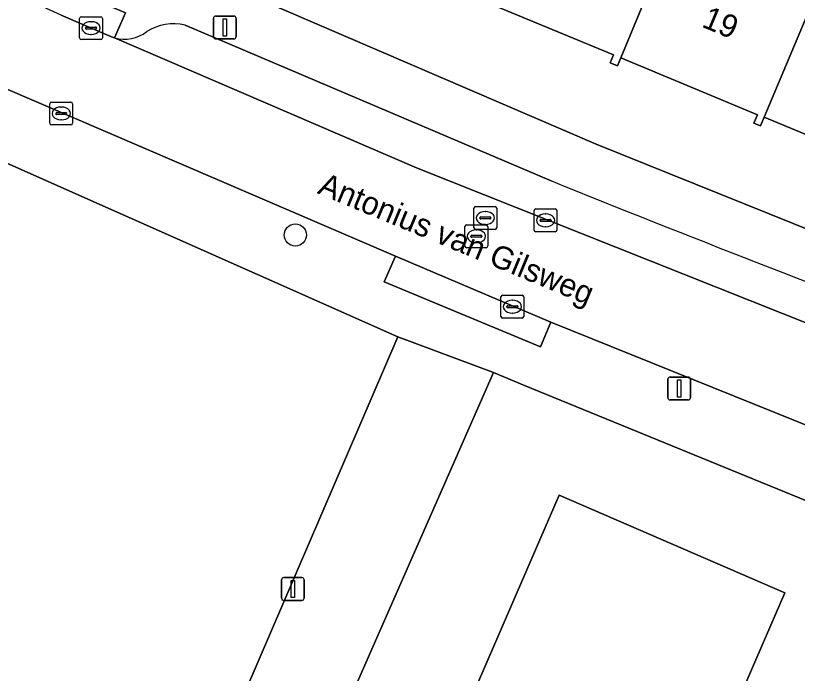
# Model space of a CAD drawing. Extents: x 162803 to 163818, y 381639 to 382475.
# Drawn here: x 163537.67 to 163571.89, y 381790.15 to 381818.96 of the extents above; entities that cross this region are included whole.
import ezdxf

# ---------------------------------------------------------------- set-up
doc = ezdxf.new("R2010")
doc.units = 0
for name, color, linetype in [('IMGEO_Boom', 7, 'Continuous'), ('IMGEO_Erf', 7, 'Continuous'), ('IMGEO_Kolk', 7, 'Continuous'), ('IMGEO_Lichtmast', 7, 'Continuous'), ('IMGEO_Openbare_ruimte_label', 7, 'Continuous'), ('IMGEO_Pand', 7, 'Continuous'), ('IMGEO_Pand_nummerreeks', 7, 'Continuous'), ('IMGEO_Parkeervlak_open', 7, 'Continuous'), ('IMGEO_Rijbaan_lokaal_open', 7, 'Continuous'), ('IMGEO_Rioolput', 7, 'Continuous'), ('IMGEO_Voetpad_open', 7, 'Continuous')]:
    doc.layers.add(name, color=color, linetype=linetype)

msp = doc.modelspace()

# ---------------------------------------------------------------- linework, layer by layer
at = {"layer": 'IMGEO_Boom'}
msp.add_circle((163549.912, 381809.354), 0.489, dxfattribs=at)
at = {"layer": 'IMGEO_Erf'}
for points in [[(163554.407, 381804.897), (163535.946, 381813.079), (163514.191, 381822.919), (163500, 381790.434), (163495.29, 381779.652), (163500, 381777.455), (163505.12, 381775.067), (163515.74, 381770.486), (163526.108, 381766.287), (163536.042, 381762.23)], [(163599.635, 381787.326), (163589.771, 381790.916), (163584.228, 381793.059), (163583.345, 381790.766), (163580.279, 381791.819), (163581.187, 381794.234), (163573.895, 381797.053), (163559.941, 381802.767), (163558.59, 381803.327), (163550.18, 381784.203), (163540.09, 381760.758), (163559.284, 381754.018), (163572.94, 381750), (163582.254, 381747.105)], [(163557.226, 381761.038), (163547.338, 381765.317), (163554.401, 381781.635), (163561.463, 381797.953), (163571.351, 381793.674), (163564.288, 381777.356)]]:
    msp.add_lwpolyline(points, close=True, dxfattribs=at)
for points in [[(163542.515, 381822.191), (163563.082, 381813.331), (163579.287, 381806.804), (163583.87, 381805.181)], [(163586.684, 381819.216), (163591.381, 381817.255), (163588.313, 381809.906), (163588.015, 381810.039), (163588.134, 381810.326), (163584.023, 381812.046), (163582.774, 381809.035), (163582.484, 381809.151), (163582.63, 381809.46), (163582.369, 381809.568), (163576.777, 381811.875), (163576.609, 381811.944), (163576.479, 381811.643), (163576.323, 381811.712), (163576.447, 381812.011), (163570.434, 381814.518), (163570.275, 381814.138), (163569.993, 381814.256), (163570.147, 381814.624), (163564.161, 381817.119), (163564.013, 381816.764), (163563.699, 381816.894), (163563.843, 381817.24), (163557.878, 381819.726)]]:
    msp.add_lwpolyline(points, dxfattribs=at)
at = {"layer": 'IMGEO_Kolk'}
for p, q in [((163540.467, 381817.99), (163540.467, 381818.842)), ((163540.542, 381818.916), (163541.394, 381818.916)), ((163541.468, 381818.842), (163541.468, 381817.99)), ((163540.726, 381818.41), (163540.726, 381818.422)), ((163541.164, 381818.373), (163540.766, 381818.373)), ((163540.769, 381818.459), (163541.167, 381818.459)), ((163540.955, 381818.696), (163540.98, 381818.696)), ((163541.21, 381818.422), (163541.21, 381818.41)), ((163540.978, 381818.136), (163540.953, 381818.136)), ((163541.394, 381817.916), (163540.542, 381817.916)), ((163539.16, 381814.25), (163539.16, 381815.102)), ((163539.235, 381815.176), (163540.087, 381815.176)), ((163539.648, 381814.956), (163539.673, 381814.956)), ((163540.161, 381815.102), (163540.161, 381814.25)), ((163539.419, 381814.67), (163539.419, 381814.682)), ((163539.857, 381814.633), (163539.459, 381814.633)), ((163539.462, 381814.719), (163539.86, 381814.719)), ((163539.903, 381814.682), (163539.903, 381814.67)), ((163539.671, 381814.396), (163539.646, 381814.396)), ((163540.087, 381814.176), (163539.235, 381814.176)), ((163560.367, 381809.568), (163560.367, 381810.42)), ((163560.442, 381810.494), (163561.294, 381810.494)), ((163560.855, 381810.274), (163560.88, 381810.274)), ((163561.368, 381810.42), (163561.368, 381809.568)), ((163560.626, 381809.988), (163560.626, 381810)), ((163561.064, 381809.951), (163560.666, 381809.951)), ((163560.669, 381810.037), (163561.067, 381810.037)), ((163561.11, 381810), (163561.11, 381809.988)), ((163561.294, 381809.494), (163560.442, 381809.494)), ((163560.878, 381809.714), (163560.853, 381809.714)), ((163558.915, 381805.786), (163558.915, 381806.638)), ((163558.99, 381806.712), (163559.842, 381806.712)), ((163559.403, 381806.492), (163559.428, 381806.492)), ((163559.916, 381806.638), (163559.916, 381805.786)), ((163559.174, 381806.206), (163559.174, 381806.218)), ((163559.612, 381806.169), (163559.214, 381806.169)), ((163559.217, 381806.255), (163559.615, 381806.255)), ((163559.658, 381806.218), (163559.658, 381806.206)), ((163559.842, 381805.712), (163558.99, 381805.712)), ((163559.426, 381805.932), (163559.401, 381805.932))]:
    msp.add_line(p, q, dxfattribs=at)
for points in [[(163540.467, 381817.99), (163540.467, 381818.842)], [(163540.542, 381818.916), (163541.394, 381818.916)], [(163541.468, 381818.842), (163541.468, 381817.99)], [(163541.394, 381817.916), (163540.542, 381817.916)], [(163539.16, 381814.25), (163539.16, 381815.102)], [(163539.235, 381815.176), (163540.087, 381815.176)], [(163540.161, 381815.102), (163540.161, 381814.25)], [(163540.087, 381814.176), (163539.235, 381814.176)], [(163560.367, 381809.568), (163560.367, 381810.42)], [(163560.442, 381810.494), (163561.294, 381810.494)], [(163561.368, 381810.42), (163561.368, 381809.568)], [(163561.294, 381809.494), (163560.442, 381809.494)], [(163558.915, 381805.786), (163558.915, 381806.638)], [(163558.99, 381806.712), (163559.842, 381806.712)], [(163559.916, 381806.638), (163559.916, 381805.786)], [(163559.842, 381805.712), (163558.99, 381805.712)]]:
    msp.add_lwpolyline(points, dxfattribs=at)
for centre, radius, start, end in [((163540.544, 381818.84), 0.0765, 91.552, 178.448), ((163540.544, 381818.84), 0.0765, 91.552, 178.448), ((163541.392, 381818.84), 0.0765, 1.552, 88.448), ((163541.392, 381818.84), 0.0765, 1.552, 88.448), ((163540.766, 381818.419), 0.0403, 85.8775, 175.7526), ((163540.763, 381818.409), 0.0366, 178.938, 274.7102), ((163541.167, 381818.416), 0.043, 264.8664, 352.4533), ((163541.171, 381818.421), 0.0386, 1.7309, 96.639), ((163540.544, 381817.992), 0.0765, 181.552, 268.448), ((163540.544, 381817.992), 0.0765, 181.552, 268.448), ((163541.392, 381817.992), 0.0765, 271.552, 358.448), ((163541.392, 381817.992), 0.0765, 271.552, 358.448), ((163539.237, 381815.1), 0.0765, 91.552, 178.448), ((163539.237, 381815.1), 0.0765, 91.552, 178.448), ((163540.085, 381815.1), 0.0765, 1.552, 88.448), ((163540.085, 381815.1), 0.0765, 1.552, 88.448), ((163539.459, 381814.679), 0.0403, 85.8775, 175.7526), ((163539.456, 381814.669), 0.0366, 178.938, 274.7102), ((163539.86, 381814.676), 0.043, 264.8664, 352.4533), ((163539.864, 381814.681), 0.0386, 1.7309, 96.639), ((163539.237, 381814.252), 0.0765, 181.552, 268.448), ((163539.237, 381814.252), 0.0765, 181.552, 268.448), ((163540.085, 381814.252), 0.0765, 271.552, 358.448), ((163540.085, 381814.252), 0.0765, 271.552, 358.448), ((163560.444, 381810.418), 0.0765, 91.552, 178.448), ((163560.444, 381810.418), 0.0765, 91.552, 178.448), ((163561.292, 381810.418), 0.0765, 1.552, 88.448), ((163561.292, 381810.418), 0.0765, 1.552, 88.448), ((163560.666, 381809.997), 0.0403, 85.8775, 175.7526), ((163560.663, 381809.987), 0.0366, 178.938, 274.7102), ((163561.067, 381809.994), 0.043, 264.8664, 352.4533), ((163561.071, 381809.999), 0.0386, 1.7309, 96.639), ((163560.444, 381809.57), 0.0765, 181.552, 268.448), ((163560.444, 381809.57), 0.0765, 181.552, 268.448), ((163561.292, 381809.57), 0.0765, 271.552, 358.448), ((163561.292, 381809.57), 0.0765, 271.552, 358.448), ((163558.992, 381806.636), 0.0765, 91.552, 178.448), ((163558.992, 381806.636), 0.0765, 91.552, 178.448), ((163559.84, 381806.636), 0.0765, 1.552, 88.448), ((163559.84, 381806.636), 0.0765, 1.552, 88.448), ((163559.214, 381806.215), 0.0403, 85.8775, 175.7526), ((163559.211, 381806.205), 0.0366, 178.938, 274.7102), ((163559.615, 381806.212), 0.043, 264.8664, 352.4533), ((163559.619, 381806.217), 0.0386, 1.7309, 96.639), ((163558.992, 381805.788), 0.0765, 181.552, 268.448), ((163558.992, 381805.788), 0.0765, 181.552, 268.448), ((163559.84, 381805.788), 0.0765, 271.552, 358.448), ((163559.84, 381805.788), 0.0765, 271.552, 358.448)]:
    msp.add_arc(centre, radius, start, end, dxfattribs=at)
for centre, major_axis, ratio, start_param, end_param in [((163540.954, 381818.416), (-0.387, 0.002), 0.722429, 4.712389, 7.853982), ((163540.979, 381818.416), (-0.39, 0.002), 0.717154, 1.570796, 4.712389), ((163539.647, 381814.676), (-0.387, 0.002), 0.722429, 4.712389, 7.853982), ((163539.672, 381814.676), (-0.39, 0.002), 0.717154, 1.570796, 4.712389), ((163560.854, 381809.994), (-0.387, 0.002), 0.722429, 4.712389, 7.853982), ((163560.879, 381809.994), (-0.39, 0.002), 0.717154, 1.570796, 4.712389), ((163559.402, 381806.212), (-0.387, 0.002), 0.722429, 4.712389, 7.853982), ((163559.427, 381806.212), (-0.39, 0.002), 0.717154, 1.570796, 4.712389)]:
    msp.add_ellipse(centre, major_axis=major_axis, ratio=ratio, start_param=start_param, end_param=end_param, dxfattribs=at)
at = {"layer": 'IMGEO_Lichtmast'}
for p, q in [((163546.325, 381818.043), (163546.325, 381818.843)), ((163546.325, 381818.843), (163546.325, 381818.043)), ((163546.425, 381818.943), (163547.215, 381818.943)), ((163547.215, 381818.943), (163546.425, 381818.943)), ((163547.315, 381818.843), (163547.315, 381818.043)), ((163547.315, 381818.043), (163547.315, 381818.843)), ((163547.215, 381817.943), (163546.425, 381817.943)), ((163546.425, 381817.943), (163547.215, 381817.943)), ((163566.219, 381802.232), (163566.219, 381803.032)), ((163566.219, 381803.032), (163566.219, 381802.232)), ((163566.319, 381803.132), (163567.109, 381803.132)), ((163567.109, 381803.132), (163566.319, 381803.132)), ((163567.209, 381803.032), (163567.209, 381802.232)), ((163567.209, 381802.232), (163567.209, 381803.032)), ((163567.109, 381802.132), (163566.319, 381802.132)), ((163566.319, 381802.132), (163567.109, 381802.132)), ((163549.306, 381793.449), (163549.306, 381794.249)), ((163549.306, 381794.249), (163549.306, 381793.449)), ((163549.406, 381794.349), (163550.196, 381794.349)), ((163550.196, 381794.349), (163549.406, 381794.349)), ((163550.296, 381794.249), (163550.296, 381793.449)), ((163550.296, 381793.449), (163550.296, 381794.249)), ((163550.196, 381793.349), (163549.406, 381793.349)), ((163549.406, 381793.349), (163550.196, 381793.349))]:
    msp.add_line(p, q, dxfattribs=at)
for points in [[(163546.745, 381818.818), (163546.895, 381818.818), (163546.895, 381818.068), (163546.745, 381818.068), (163546.745, 381818.818)], [(163566.639, 381803.007), (163566.789, 381803.007), (163566.789, 381802.257), (163566.639, 381802.257), (163566.639, 381803.007)], [(163549.726, 381794.224), (163549.876, 381794.224), (163549.876, 381793.474), (163549.726, 381793.474), (163549.726, 381794.224)]]:
    msp.add_lwpolyline(points, dxfattribs=at)
for centre, start, end in [((163546.425, 381818.843), 90, 180), ((163546.425, 381818.843), 90, 180), ((163547.215, 381818.843), 0, 90), ((163547.215, 381818.843), 360, 90), ((163546.425, 381818.043), 180, 270), ((163546.425, 381818.043), 180, 270), ((163547.215, 381818.043), 270, 0), ((163547.215, 381818.043), 270, 0), ((163566.319, 381803.032), 90, 180), ((163566.319, 381803.032), 90, 180), ((163567.109, 381803.032), 0, 90), ((163567.109, 381803.032), 360, 90), ((163566.319, 381802.232), 180, 270), ((163566.319, 381802.232), 180, 270), ((163567.109, 381802.232), 270, 0), ((163567.109, 381802.232), 270, 0), ((163549.406, 381794.249), 90, 180), ((163549.406, 381794.249), 90, 180), ((163550.196, 381794.249), 0, 90), ((163550.196, 381794.249), 360, 90), ((163549.406, 381793.449), 180, 270), ((163549.406, 381793.449), 180, 270), ((163550.196, 381793.449), 270, 0), ((163550.196, 381793.449), 270, 0)]:
    msp.add_arc(centre, 0.1, start, end, dxfattribs=at)
at = {"layer": 'IMGEO_Pand'}
for points in [[(163566.795, 381823.46), (163566.44, 381823.608), (163560.485, 381826.089), (163557.878, 381819.726), (163563.843, 381817.24), (163563.699, 381816.894), (163564.013, 381816.764), (163564.161, 381817.119)], [(163574.13, 381823.255), (163567.808, 381825.89), (163566.795, 381823.46), (163564.161, 381817.119), (163570.147, 381814.624), (163569.993, 381814.256), (163570.275, 381814.138), (163570.434, 381814.518), (163573.104, 381820.831)], [(163579.413, 381818.201), (163580.851, 381821.651), (163574.562, 381824.277), (163574.13, 381823.255), (163573.104, 381820.831), (163570.434, 381814.518), (163576.447, 381812.011), (163576.323, 381811.712), (163576.479, 381811.643), (163576.609, 381811.944), (163576.777, 381811.875)], [(163554.401, 381781.635), (163564.288, 381777.356), (163571.351, 381793.674), (163561.463, 381797.953)]]:
    msp.add_lwpolyline(points, close=True, dxfattribs=at)
at = {"layer": 'IMGEO_Parkeervlak_open'}
for points in [[(163561.121, 381811.721), (163545.091, 381818.546)], [(163541.999, 381817.983), (163555.215, 381812.302), (163581.47, 381801.841), (163581.514, 381801.837)]]:
    msp.add_lwpolyline(points, dxfattribs=at)
for centre, radius, start, end in [((163544.583, 381816.407), 2.198, 76.6385, 122.4622), ((163542.42, 381819.538), 1.611, 254.8537, 307.6249), ((163901.957, 382657.313), 911.699, 248.046954, 249.264259)]:
    msp.add_arc(centre, radius, start, end, dxfattribs=at)
at = {"layer": 'IMGEO_Rijbaan_lokaal_open'}
for points in [[(163471.754, 381847.37), (163487.24, 381839.376), (163500, 381833.05), (163510.521, 381828.057), (163516.325, 381825.302), (163533.779, 381817.249), (163554.293, 381808.419), (163561.102, 381805.535), (163577.998, 381798.72), (163599.538, 381790.571), (163605.983, 381788.269), (163626.738, 381781.138), (163633.654, 381778.796), (163637.107, 381777.697), (163639.414, 381776.915)], [(163600.387, 381794.716), (163600.034, 381794.849), (163596.592, 381796.145), (163583.805, 381800.897), (163581.514, 381801.837), (163581.47, 381801.841), (163555.215, 381812.302), (163541.999, 381817.983), (163541.865, 381818.033), (163539.654, 381818.982), (163526.947, 381824.777), (163526.649, 381824.914), (163523.225, 381826.501), (163522.063, 381827.037)]]:
    msp.add_lwpolyline(points, dxfattribs=at)
at = {"layer": 'IMGEO_Rioolput'}
for p, q in [((163557.732, 381809.674), (163557.732, 381810.526)), ((163557.807, 381810.6), (163558.659, 381810.6)), ((163558.733, 381810.526), (163558.733, 381809.674)), ((163558.22, 381810.38), (163558.245, 381810.38)), ((163557.991, 381810.094), (163557.991, 381810.106)), ((163558.429, 381810.057), (163558.031, 381810.057)), ((163558.034, 381810.143), (163558.432, 381810.143)), ((163558.243, 381809.82), (163558.218, 381809.82)), ((163558.475, 381810.106), (163558.475, 381810.094)), ((163557.339, 381808.872), (163557.339, 381809.724)), ((163557.414, 381809.798), (163558.266, 381809.798)), ((163558.659, 381809.6), (163557.807, 381809.6)), ((163557.827, 381809.578), (163557.852, 381809.578)), ((163558.34, 381809.724), (163558.34, 381808.872)), ((163557.598, 381809.292), (163557.598, 381809.304)), ((163558.036, 381809.255), (163557.638, 381809.255)), ((163557.641, 381809.341), (163558.039, 381809.341)), ((163558.082, 381809.304), (163558.082, 381809.292)), ((163558.266, 381808.798), (163557.414, 381808.798)), ((163557.85, 381809.018), (163557.825, 381809.018))]:
    msp.add_line(p, q, dxfattribs=at)
for points in [[(163557.732, 381809.674), (163557.732, 381810.526)], [(163557.807, 381810.6), (163558.659, 381810.6)], [(163558.733, 381810.526), (163558.733, 381809.674)], [(163557.339, 381808.872), (163557.339, 381809.724)], [(163557.414, 381809.798), (163558.266, 381809.798)], [(163558.659, 381809.6), (163557.807, 381809.6)], [(163558.34, 381809.724), (163558.34, 381808.872)], [(163558.266, 381808.798), (163557.414, 381808.798)]]:
    msp.add_lwpolyline(points, dxfattribs=at)
for centre, radius, start, end in [((163557.809, 381810.524), 0.0765, 91.552, 178.448), ((163557.809, 381810.524), 0.0765, 91.552, 178.448), ((163558.657, 381810.524), 0.0765, 1.552, 88.448), ((163558.657, 381810.524), 0.0765, 1.552, 88.448), ((163558.031, 381810.103), 0.0403, 85.8775, 175.7526), ((163558.028, 381810.093), 0.0366, 178.938, 274.7102), ((163558.432, 381810.1), 0.043, 264.8664, 352.4533), ((163558.436, 381810.105), 0.0386, 1.7309, 96.639), ((163557.416, 381809.722), 0.0765, 91.552, 178.448), ((163557.416, 381809.722), 0.0765, 91.552, 178.448), ((163557.809, 381809.676), 0.0765, 181.552, 268.448), ((163557.809, 381809.676), 0.0765, 181.552, 268.448), ((163558.264, 381809.722), 0.0765, 1.552, 88.448), ((163558.264, 381809.722), 0.0765, 1.552, 88.448), ((163558.657, 381809.676), 0.0765, 271.552, 358.448), ((163558.657, 381809.676), 0.0765, 271.552, 358.448), ((163557.638, 381809.301), 0.0403, 85.8775, 175.7526), ((163557.635, 381809.291), 0.0366, 178.938, 274.7102), ((163558.039, 381809.298), 0.043, 264.8664, 352.4533), ((163558.043, 381809.303), 0.0386, 1.7309, 96.639), ((163557.416, 381808.874), 0.0765, 181.552, 268.448), ((163557.416, 381808.874), 0.0765, 181.552, 268.448), ((163558.264, 381808.874), 0.0765, 271.552, 358.448), ((163558.264, 381808.874), 0.0765, 271.552, 358.448)]:
    msp.add_arc(centre, radius, start, end, dxfattribs=at)
for centre, major_axis, ratio, start_param, end_param in [((163558.219, 381810.1), (-0.387, 0.002), 0.722429, 4.712389, 7.853982), ((163558.244, 381810.1), (-0.39, 0.002), 0.717154, 1.570796, 4.712389), ((163557.826, 381809.298), (-0.387, 0.002), 0.722429, 4.712389, 7.853982), ((163557.851, 381809.298), (-0.39, 0.002), 0.717154, 1.570796, 4.712389)]:
    msp.add_ellipse(centre, major_axis=major_axis, ratio=ratio, start_param=start_param, end_param=end_param, dxfattribs=at)
at = {"layer": 'IMGEO_Voetpad_open'}
for points in [[(163471.095, 381844.434), (163479.944, 381839.844), (163480.949, 381839.322), (163479.327, 381836.591), (163481.822, 381835.232), (163483.419, 381838.041), (163491.148, 381834.032), (163500, 381829.751), (163510.339, 381824.751), (163514.191, 381822.919), (163535.946, 381813.079), (163554.407, 381804.897), (163558.59, 381803.327), (163559.941, 381802.767), (163573.895, 381797.053), (163581.187, 381794.234), (163580.279, 381791.819), (163583.345, 381790.766), (163584.228, 381793.059), (163589.771, 381790.916), (163599.635, 381787.326), (163603.532, 381785.876), (163617.902, 381780.975), (163637.177, 381774.637)], [(163638.124, 381774.067), (163639.414, 381776.915), (163637.107, 381777.697), (163633.654, 381778.796), (163626.738, 381781.138), (163605.983, 381788.269), (163605.633, 381787.29), (163599.188, 381789.592), (163599.538, 381790.571), (163577.998, 381798.72), (163561.102, 381805.535), (163560.647, 381804.451), (163553.808, 381807.302), (163554.293, 381808.419), (163533.779, 381817.249), (163516.325, 381825.302), (163515.879, 381824.362), (163510.075, 381827.117)], [(163583.87, 381805.181), (163579.287, 381806.804), (163563.082, 381813.331), (163542.515, 381822.191)], [(163539.654, 381818.982), (163541.865, 381818.033), (163541.999, 381817.983), (163542.469, 381819.081), (163538.288, 381820.876), (163538.013, 381820.237)], [(163538.013, 381820.237), (163538.288, 381820.876), (163542.469, 381819.081), (163541.999, 381817.983)], [(163545.091, 381818.546), (163561.121, 381811.721)]]:
    msp.add_lwpolyline(points, dxfattribs=at)
for points in [[(163561.102, 381805.535), (163554.293, 381808.419), (163553.808, 381807.302), (163560.647, 381804.451)], [(163558.59, 381803.327), (163554.407, 381804.897), (163536.042, 381762.23), (163540.09, 381760.758), (163550.18, 381784.203)]]:
    msp.add_lwpolyline(points, close=True, dxfattribs=at)
for centre, radius, start, end in [((163544.583, 381816.407), 2.198, 76.6385, 122.4622), ((163542.42, 381819.538), 1.611, 254.8537, 307.6249), ((163901.957, 382657.313), 911.699, 248.046954, 249.264259)]:
    msp.add_arc(centre, radius, start, end, dxfattribs=at)

# ---------------------------------------------------------------- texts
at = {"layer": 'IMGEO_Openbare_ruimte_label'}
msp.add_text('Antonius van Gilsweg', height=1, rotation=337.4859, dxfattribs=at).set_placement((163550.842, 381811.191))
at = {"layer": 'IMGEO_Pand_nummerreeks'}
msp.add_text('19', height=1, rotation=337.3567, dxfattribs=at).set_placement((163567.661, 381818.488))

doc.saveas('drawing.dxf')
